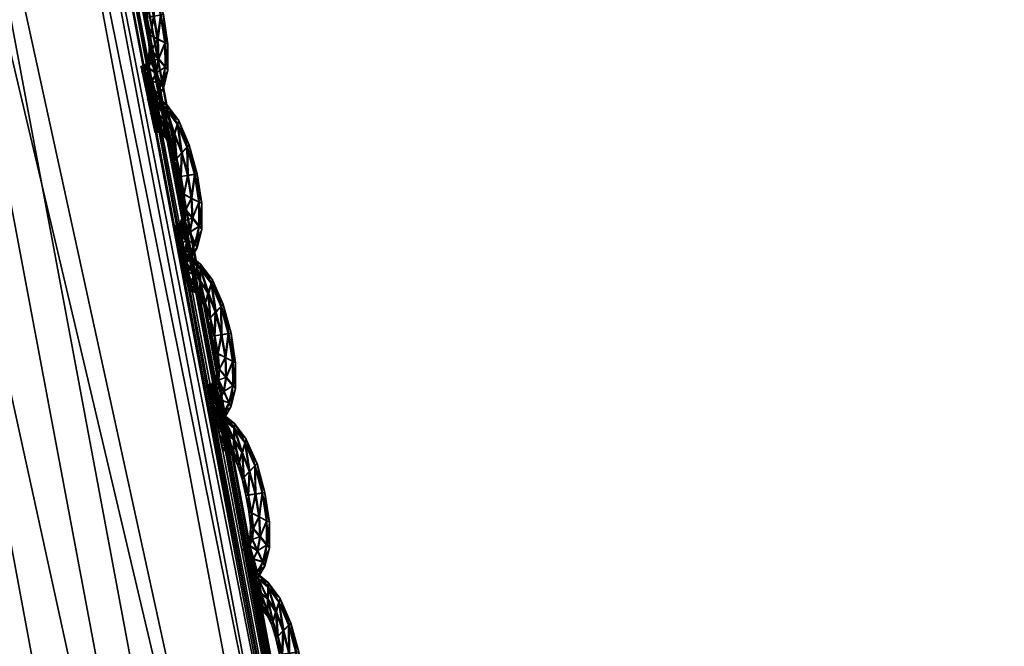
# Model space of a CAD drawing. Extents: x -7.4 to 7.4, y -11.5 to 9.8.
# Tile 395 of 469: x 7.074 to 7.428, y 3.163 to 3.388. Entities that reach past the tile are written whole.
import ezdxf

# ---------------------------------------------------------------- set-up
doc = ezdxf.new("R2010")
doc.units = 0
doc.header["$MEASUREMENT"] = 0
for name, color, linetype in [('A-FURN-3-ST', 150, 'Continuous'), ('A-FURN-3-ST-SEAM', 130, 'Continuous'), ('A-FURN-3-ST-SI', 160, 'Continuous')]:
    doc.layers.add(name, color=color, linetype=linetype)

msp = doc.modelspace()

# ---------------------------------------------------------------- meshes
at = {"layer": 'A-FURN-3-ST'}
mesh = msp.add_polyface(dxfattribs=at)
corners = [(5.54237, 6.88314, 1.00121), (5.99414, 6.19006, 1.00136), (5.78234, 6.18529, 0.61819), (5.34537, 6.87803, 0.61819), (6.39632, 5.42196, 1.00167), (6.17131, 5.41772, 0.61819), (6.74132, 4.55996, 1.00205), (6.50499, 4.5563, 0.61819), (7.02166, 3.58544, 1.00247), (6.77614, 3.58244, 0.61819), (7.22977, 2.47974, 1.00292), (6.97746, 2.47748, 0.61819), (1.9613, 4.55444, 0.55836), (1.95568, 5.41558, 0.55836), (2.64354, 5.41558, 0.55836), (2.68838, 4.55444, 0.55836), (1.94915, 6.18294, 0.55836), (2.59126, 6.18294, 0.55836), (2.53254, 6.87548, 0.55836), (1.98639, 2.47636, 0.55836), (1.96798, 3.58091, 0.55836), (2.72779, 3.58091, 0.55836), (2.77575, 2.47636, 0.55836), (5.63821, 5.41586, 0.56582), (5.28589, 6.18323, 0.56582), (4.78216, 5.41558, 0.55836), (4.50574, 6.18294, 0.55836), (5.94043, 4.55469, 0.56582), (5.01933, 4.55444, 0.55836), (4.89012, 6.87581, 0.56582), (4.19521, 6.87548, 0.55836), (6.18611, 3.58112, 0.56582), (5.21276, 3.58091, 0.55836), (6.36909, 2.47649, 0.56582), (5.36104, 2.47636, 0.55836), (3.92714, 3.58091, 0.55836), (3.81436, 4.55444, 0.55836), (4.02429, 2.47636, 0.55836), (3.67822, 5.41558, 0.55836), (3.5195, 6.18294, 0.55836), (3.34122, 6.87548, 0.55836)]
mesh.append_faces([[corners[k] for k in face] for face in [(0, 1, 2), (2, 3, 0), (1, 4, 5), (5, 2, 1), (4, 6, 7), (7, 5, 4), (6, 8, 9), (9, 7, 6), (8, 10, 11), (11, 9, 8), (2, 5, 23), (23, 24, 2), (24, 23, 25), (25, 26, 24), (23, 27, 28), (28, 25, 23), (5, 7, 27), (27, 23, 5), (29, 24, 26), (26, 30, 29), (3, 2, 24), (24, 29, 3), (7, 9, 31), (31, 27, 7), (27, 31, 32), (32, 28, 27), (31, 33, 34), (34, 32, 31), (9, 11, 33), (33, 31, 9), (28, 32, 35), (35, 36, 28), (32, 34, 37), (37, 35, 32), (26, 25, 38), (38, 39, 26), (25, 28, 36), (36, 38, 25), (30, 26, 39), (39, 40, 30)]])
mesh.append_faces([[corners[k] for k in face] for face in [(12, 13, 14), (14, 15, 12), (13, 16, 17), (17, 14, 13), (18, 17, 16), (19, 20, 21), (21, 22, 19), (20, 12, 15), (15, 21, 20), (21, 15, 36), (22, 21, 35), (14, 17, 39), (15, 14, 38), (17, 18, 40)]], dxfattribs={"vtx0": -1, "vtx1": -1, "vtx2": -1})
mesh.append_faces([[corners[k] for k in face] for face in [(36, 35, 21), (35, 37, 22), (39, 38, 14), (38, 36, 15), (40, 39, 17)]], dxfattribs={"vtx1": -1, "vtx2": -1})
mesh = msp.add_polyface(dxfattribs=at)
corners = [(6.79807, 4.56379, 17.6574), (7.0794, 3.58857, 17.67801), (7.07785, 3.58804, 17.67147), (7.28822, 2.48213, 17.70076), (7.2866, 2.48172, 17.69421), (7.08193, 3.58948, 17.68916), (7.29095, 2.48279, 17.71179), (6.8004, 4.56486, 17.66862), (7.41549, 1.23692, 17.70604), (7.29095, 2.48279, 17.68338), (7.28822, 2.48213, 17.68847), (7.41268, 1.23647, 17.71114), (7.33104, 1.22143, 17.75876), (7.20927, 2.45827, 17.73616), (7.18842, 2.45016, 17.75415), (6.9847, 3.54613, 17.73145), (6.95502, 3.52409, 17.82101), (7.15953, 2.43355, 17.84258), (7.00496, 3.55693, 17.71331), (7.24331, 2.4687, 17.73947), (7.03709, 3.57077, 17.71688), (6.72973, 4.52527, 17.69243), (6.75933, 4.54208, 17.69627), (7.06796, 3.58363, 17.71852), (7.27612, 2.47838, 17.74092), (7.36618, 1.22802, 17.76191), (7.40014, 1.23412, 17.7632), (6.79807, 4.56375, 17.64512), (7.0794, 3.58857, 17.66573), (7.08193, 3.58948, 17.66063), (6.79668, 4.56309, 17.65086), (7.4147, 1.23672, 17.75115), (7.29016, 2.4825, 17.72878), (7.41549, 1.23692, 17.73434), (7.08122, 3.58911, 17.70631), (6.78762, 4.55773, 17.69813), (6.79973, 4.56441, 17.68592), (7.41098, 1.23622, 17.71684), (7.41268, 1.23647, 17.72338), (6.86558, 3.4803, 18.00832), (7.07097, 2.40055, 18.02776)]
mesh.append_faces([[corners[k] for k in face] for face in [(0, 1, 2), (1, 3, 4), (4, 2, 1), (5, 6, 3), (3, 1, 5), (7, 5, 1), (8, 9, 10), (11, 10, 4), (12, 13, 14), (14, 15, 16), (16, 17, 14), (13, 18, 15), (15, 14, 13), (19, 20, 18), (18, 13, 19), (21, 18, 20), (22, 20, 23), (24, 23, 20), (20, 19, 24), (25, 19, 13), (26, 24, 19), (27, 28, 29), (28, 10, 9), (9, 29, 28), (2, 4, 10), (10, 28, 2), (30, 2, 28), (31, 32, 24), (33, 6, 32), (32, 34, 23), (23, 24, 32), (35, 23, 34), (36, 34, 5), (6, 5, 34), (34, 32, 6), (37, 4, 3), (38, 3, 6), (39, 40, 17), (17, 16, 39)]])
at = {"layer": 'A-FURN-3-ST-SEAM'}
mesh = msp.add_polyface(dxfattribs=at)
corners = [(7.11881, 3.40766, 17.67862), (7.12233, 3.3995, 17.67881), (7.12035, 3.3974, 17.68014), (7.12245, 3.38933, 17.68029), (7.12312, 3.40033, 17.67546), (7.1177, 3.40416, 17.67995), (7.12, 3.38891, 17.67904), (7.12499, 3.3897, 17.67904), (7.12601, 3.3899, 17.67569), (7.11932, 3.40898, 17.67524), (7.11493, 3.41297, 17.67843), (7.11845, 3.3953, 17.67889), (7.12119, 3.38249, 17.67915), (7.12379, 3.38108, 17.68045), (7.12518, 3.38978, 17.67231), (7.12253, 3.39958, 17.67208), (7.11477, 3.40857, 17.67984), (7.11663, 3.40066, 17.67877), (7.11913, 3.38879, 17.67565), (7.11782, 3.39456, 17.67554), (7.12653, 3.37972, 17.67923), (7.12764, 3.37927, 17.67588), (7.12672, 3.37981, 17.6725), (7.11901, 3.4077, 17.67189), (7.11505, 3.41462, 17.67501), (7.11157, 3.41574, 17.67832), (7.11636, 3.39938, 17.67546), (7.12027, 3.38302, 17.67577), (7.1217, 3.37693, 17.67923), (7.12411, 3.37396, 17.68056), (7.12407, 3.38117, 17.6712), (7.12273, 3.38937, 17.67105), (7.12059, 3.39748, 17.67086), (7.1122, 3.41091, 17.67972), (7.11473, 3.40424, 17.6787), (7.11477, 3.40259, 17.67535), (7.11865, 3.39538, 17.67215), (7.12019, 3.389, 17.67231), (7.11683, 3.40074, 17.67204), (7.12661, 3.37107, 17.67938), (7.12764, 3.37, 17.67603), (7.1268, 3.37111, 17.67265), (7.12439, 3.37408, 17.67132), (7.11798, 3.4042, 17.67071), (7.11513, 3.41302, 17.6717), (7.11141, 3.41759, 17.67489), (7.10947, 3.41668, 17.67828), (7.11493, 3.40428, 17.67196), (7.12138, 3.38253, 17.67242), (7.12087, 3.37804, 17.67585), (7.12138, 3.37301, 17.67931), (7.12324, 3.36893, 17.68064), (7.1219, 3.37697, 17.6725), (7.1092, 3.41858, 17.67486), (7.11046, 3.41166, 17.67969), (7.11295, 3.40609, 17.67862), (7.11331, 3.40432, 17.67531), (7.11311, 3.40613, 17.67189), (7.11505, 3.40865, 17.67056), (7.12514, 3.36489, 17.67946), (7.12597, 3.36341, 17.67611), (7.12534, 3.36493, 17.67273), (7.12348, 3.36901, 17.6714), (7.12158, 3.37305, 17.67258), (7.11177, 3.41578, 17.67158), (7.10967, 3.41672, 17.67155), (7.10789, 3.41854, 17.67482), (7.1082, 3.41664, 17.67824), (7.11248, 3.41096, 17.67048), (7.12075, 3.37453, 17.67592), (7.12047, 3.3707, 17.67935), (7.12178, 3.36597, 17.68067), (7.1084, 3.41668, 17.67151), (7.10923, 3.41162, 17.67969), (7.11153, 3.40667, 17.67858), (7.112, 3.40482, 17.67527), (7.11173, 3.40671, 17.67185), (7.12316, 3.36123, 17.6795), (7.12376, 3.3595, 17.67615), (7.12336, 3.36131, 17.67276), (7.12206, 3.36605, 17.67143), (7.12067, 3.37074, 17.67261), (7.12008, 3.37252, 17.67592), (7.11074, 3.41174, 17.67044), (7.10951, 3.4117, 17.67041), (7.1194, 3.36971, 17.67935), (7.12043, 3.36469, 17.68067), (7.11034, 3.40663, 17.67858), (7.11082, 3.40473, 17.67527), (7.11054, 3.40667, 17.67185), (7.11909, 3.37161, 17.67592), (7.12158, 3.35975, 17.6795), (7.12209, 3.35789, 17.67619), (7.12178, 3.35978, 17.67276), (7.12071, 3.36481, 17.67143), (7.11956, 3.36975, 17.67261), (7.11794, 3.37132, 17.67592), (7.11826, 3.36943, 17.67935), (7.11929, 3.36436, 17.68067), (7.11845, 3.36947, 17.67261), (7.12039, 3.35937, 17.6795), (7.12087, 3.35752, 17.67619), (7.12059, 3.35941, 17.67276), (7.11956, 3.36448, 17.67143)]
mesh.append_faces([[corners[k] for k in face] for face in [(2, 1, 0), (1, 2, 3), (0, 1, 4), (0, 5, 2), (6, 3, 2), (3, 7, 1), (8, 4, 1), (4, 9, 0), (5, 0, 10), (11, 2, 5), (3, 6, 12), (2, 11, 6), (7, 3, 13), (1, 7, 8), (4, 8, 14), (9, 4, 15), (10, 0, 9), (10, 16, 5), (5, 17, 11), (12, 6, 18), (12, 13, 3), (6, 11, 19), (13, 20, 7), (21, 8, 7), (22, 14, 8), (14, 15, 4), (15, 23, 9), (9, 24, 10), (16, 10, 25), (17, 5, 16), (11, 17, 26), (19, 18, 6), (18, 27, 12), (13, 12, 28), (26, 19, 11), (20, 13, 29), (7, 20, 21), (8, 21, 22), (14, 22, 30), (15, 14, 31), (23, 15, 32), (24, 9, 23), (25, 10, 24), (25, 33, 16), (16, 34, 17), (35, 26, 17), (18, 19, 36), (27, 18, 37), (28, 12, 27), (28, 29, 13), (19, 26, 38), (29, 39, 20), (40, 21, 20), (41, 22, 21), (42, 30, 22), (30, 31, 14), (31, 32, 15), (32, 43, 23), (23, 44, 24), (24, 45, 25), (33, 25, 46), (34, 16, 33), (17, 34, 35), (26, 35, 47), (38, 36, 19), (36, 37, 18), (37, 48, 27), (27, 49, 28), (29, 28, 50), (47, 38, 26), (39, 29, 51), (20, 39, 40), (21, 40, 41), (22, 41, 42), (30, 42, 52), (31, 30, 48), (32, 31, 37), (43, 32, 36), (44, 23, 43), (45, 24, 44), (25, 45, 53), (53, 46, 25), (46, 54, 33), (33, 55, 34), (56, 35, 34), (57, 47, 35), (36, 38, 43), (37, 36, 32), (48, 37, 31), (49, 27, 48), (50, 28, 49), (50, 51, 29), (38, 47, 58), (51, 59, 39), (60, 40, 39), (61, 41, 40), (62, 42, 41), (63, 52, 42), (52, 48, 30), (43, 58, 44), (44, 64, 45), (65, 53, 45), (46, 53, 66), (54, 46, 67), (55, 33, 54), (34, 55, 56), (35, 56, 57), (47, 57, 68), (58, 43, 38), (48, 52, 49), (49, 69, 50), (51, 50, 70), (68, 58, 47), (59, 51, 71), (39, 59, 60), (40, 60, 61), (41, 61, 62), (42, 62, 63), (52, 63, 69), (64, 44, 58), (45, 64, 65), (53, 65, 72), (72, 66, 53), (66, 67, 46), (67, 73, 54), (54, 74, 55), (56, 55, 74), (57, 56, 75), (68, 57, 76), (69, 49, 52), (70, 50, 69), (70, 71, 51), (58, 68, 64), (71, 77, 59), (78, 60, 59), (79, 61, 60), (80, 62, 61), (81, 63, 62), (82, 69, 63), (83, 65, 64), (84, 72, 65), (74, 54, 73), (74, 75, 56), (75, 76, 57), (76, 83, 68), (69, 82, 70), (71, 70, 85), (64, 68, 83), (77, 71, 86), (59, 77, 78), (60, 78, 79), (61, 79, 80), (62, 80, 81), (63, 81, 82), (65, 83, 84), (73, 87, 74), (75, 74, 87), (76, 75, 88), (83, 76, 89), (70, 82, 90), (90, 85, 70), (85, 86, 71), (86, 91, 77), (78, 77, 91), (79, 78, 92), (80, 79, 93), (81, 80, 94), (82, 81, 95), (89, 84, 83), (87, 88, 75), (88, 89, 76), (95, 90, 82), (85, 90, 96), (86, 85, 97), (91, 86, 98), (91, 92, 78), (92, 93, 79), (93, 94, 80), (94, 95, 81), (90, 95, 99), (99, 96, 90), (96, 97, 85), (97, 98, 86), (98, 100, 91), (92, 91, 100), (93, 92, 101), (94, 93, 102), (95, 94, 103), (103, 99, 95), (100, 101, 92), (101, 102, 93), (102, 103, 94)]])
mesh = msp.add_polyface(dxfattribs=at)
corners = [(7.13096, 3.35055, 17.6798), (7.13444, 3.3424, 17.68003), (7.13247, 3.3403, 17.68132), (7.1346, 3.33222, 17.68147), (7.13527, 3.34322, 17.67664), (7.12985, 3.34705, 17.68113), (7.13211, 3.33185, 17.68022), (7.13713, 3.33259, 17.68022), (7.13816, 3.3328, 17.67687), (7.13147, 3.35187, 17.67642), (7.12704, 3.35587, 17.67961), (7.13056, 3.33824, 17.68007), (7.13329, 3.32538, 17.68033), (7.13594, 3.32398, 17.68163), (7.13733, 3.33267, 17.67349), (7.13464, 3.34248, 17.6733), (7.12692, 3.3515, 17.68102), (7.12878, 3.34359, 17.67995), (7.13128, 3.33173, 17.67683), (7.12993, 3.33745, 17.67672), (7.13868, 3.32262, 17.68041), (7.13978, 3.32213, 17.67706), (7.13887, 3.3227, 17.67368), (7.13116, 3.3506, 17.67307), (7.1272, 3.35756, 17.67622), (7.12368, 3.35867, 17.6795), (7.12846, 3.34232, 17.67664), (7.13239, 3.32592, 17.67695), (7.13385, 3.31982, 17.68041), (7.13626, 3.31689, 17.68174), (7.13622, 3.32406, 17.67238), (7.13484, 3.3323, 17.67223), (7.13274, 3.34038, 17.67204), (7.12435, 3.35385, 17.6809), (7.12684, 3.34714, 17.67988), (7.12692, 3.34553, 17.67657), (7.13076, 3.33828, 17.67333), (7.13231, 3.33189, 17.67349), (7.12898, 3.34363, 17.67322), (7.13876, 3.31397, 17.68056), (7.13974, 3.3129, 17.67721), (7.13895, 3.31401, 17.67383), (7.13654, 3.31698, 17.6725), (7.13009, 3.34714, 17.67189), (7.12724, 3.35591, 17.67288), (7.12352, 3.36053, 17.67607), (7.12162, 3.35962, 17.67946), (7.12704, 3.34718, 17.67314), (7.13349, 3.32546, 17.6736), (7.13302, 3.32097, 17.67702), (7.13349, 3.31591, 17.68048), (7.13535, 3.31187, 17.68182), (7.13404, 3.3199, 17.67368), (7.1213, 3.36152, 17.67603), (7.12257, 3.35459, 17.68087), (7.12507, 3.34903, 17.6798), (7.12542, 3.34726, 17.67649), (7.12526, 3.34907, 17.67307), (7.1272, 3.35159, 17.67174), (7.13729, 3.30779, 17.68064), (7.13808, 3.30631, 17.67729), (7.13749, 3.30787, 17.67391), (7.13563, 3.31195, 17.67258), (7.13369, 3.31599, 17.67375), (7.12387, 3.35871, 17.67276), (7.12182, 3.35966, 17.67273), (7.12004, 3.36152, 17.676), (7.12032, 3.35958, 17.67942), (7.12463, 3.35389, 17.67166), (7.1329, 3.31747, 17.6771), (7.13258, 3.31364, 17.68052), (7.13388, 3.3089, 17.68185), (7.12051, 3.35962, 17.67269), (7.12134, 3.35455, 17.68087), (7.12364, 3.34961, 17.67976), (7.12411, 3.3478, 17.67645), (7.12384, 3.34969, 17.67303), (7.13527, 3.30416, 17.68067), (7.13586, 3.30243, 17.67737), (7.13547, 3.30425, 17.67394), (7.13417, 3.30899, 17.67261), (7.13278, 3.31368, 17.67379), (7.13218, 3.31545, 17.6771), (7.12285, 3.35468, 17.67162), (7.12162, 3.35463, 17.67162), (7.13151, 3.31265, 17.68052), (7.13258, 3.30762, 17.68185), (7.12245, 3.34957, 17.67976), (7.12297, 3.34771, 17.67645), (7.12265, 3.34961, 17.67303), (7.1312, 3.31455, 17.6771), (7.13373, 3.30268, 17.68071), (7.13424, 3.30083, 17.67737), (7.13393, 3.30272, 17.67394), (7.13286, 3.30775, 17.67261), (7.13171, 3.31269, 17.67379), (7.13009, 3.31426, 17.6771), (7.13037, 3.31236, 17.68052), (7.13139, 3.30734, 17.68185), (7.13056, 3.31241, 17.67379), (7.1325, 3.30231, 17.68067), (7.13302, 3.30046, 17.67737), (7.1327, 3.30239, 17.67394), (7.13167, 3.30742, 17.67261)]
mesh.append_faces([[corners[k] for k in face] for face in [(2, 1, 0), (1, 2, 3), (0, 1, 4), (0, 5, 2), (6, 3, 2), (3, 7, 1), (8, 4, 1), (4, 9, 0), (5, 0, 10), (11, 2, 5), (3, 6, 12), (2, 11, 6), (7, 3, 13), (1, 7, 8), (4, 8, 14), (9, 4, 15), (10, 0, 9), (10, 16, 5), (5, 17, 11), (12, 6, 18), (12, 13, 3), (6, 11, 19), (13, 20, 7), (21, 8, 7), (22, 14, 8), (14, 15, 4), (15, 23, 9), (9, 24, 10), (16, 10, 25), (17, 5, 16), (11, 17, 26), (19, 18, 6), (18, 27, 12), (13, 12, 28), (26, 19, 11), (20, 13, 29), (7, 20, 21), (8, 21, 22), (14, 22, 30), (15, 14, 31), (23, 15, 32), (24, 9, 23), (25, 10, 24), (25, 33, 16), (16, 34, 17), (35, 26, 17), (18, 19, 36), (27, 18, 37), (28, 12, 27), (28, 29, 13), (19, 26, 38), (29, 39, 20), (40, 21, 20), (41, 22, 21), (42, 30, 22), (30, 31, 14), (31, 32, 15), (32, 43, 23), (23, 44, 24), (24, 45, 25), (33, 25, 46), (34, 16, 33), (17, 34, 35), (26, 35, 47), (38, 36, 19), (36, 37, 18), (37, 48, 27), (27, 49, 28), (29, 28, 50), (47, 38, 26), (39, 29, 51), (20, 39, 40), (21, 40, 41), (22, 41, 42), (30, 42, 52), (31, 30, 48), (32, 31, 37), (43, 32, 36), (44, 23, 43), (45, 24, 44), (25, 45, 53), (53, 46, 25), (46, 54, 33), (33, 55, 34), (56, 35, 34), (57, 47, 35), (36, 38, 43), (37, 36, 32), (48, 37, 31), (49, 27, 48), (50, 28, 49), (50, 51, 29), (38, 47, 58), (51, 59, 39), (60, 40, 39), (61, 41, 40), (62, 42, 41), (63, 52, 42), (52, 48, 30), (43, 58, 44), (44, 64, 45), (65, 53, 45), (46, 53, 66), (54, 46, 67), (55, 33, 54), (34, 55, 56), (35, 56, 57), (47, 57, 68), (58, 43, 38), (48, 52, 49), (49, 69, 50), (51, 50, 70), (68, 58, 47), (59, 51, 71), (39, 59, 60), (40, 60, 61), (41, 61, 62), (42, 62, 63), (52, 63, 69), (64, 44, 58), (45, 64, 65), (53, 65, 72), (72, 66, 53), (66, 67, 46), (67, 73, 54), (54, 74, 55), (56, 55, 74), (57, 56, 75), (68, 57, 76), (69, 49, 52), (70, 50, 69), (70, 71, 51), (58, 68, 64), (71, 77, 59), (78, 60, 59), (79, 61, 60), (80, 62, 61), (81, 63, 62), (82, 69, 63), (83, 65, 64), (84, 72, 65), (74, 54, 73), (74, 75, 56), (75, 76, 57), (76, 83, 68), (69, 82, 70), (71, 70, 85), (64, 68, 83), (77, 71, 86), (59, 77, 78), (60, 78, 79), (61, 79, 80), (62, 80, 81), (63, 81, 82), (65, 83, 84), (73, 87, 74), (75, 74, 87), (76, 75, 88), (83, 76, 89), (70, 82, 90), (90, 85, 70), (85, 86, 71), (86, 91, 77), (78, 77, 91), (79, 78, 92), (80, 79, 93), (81, 80, 94), (82, 81, 95), (89, 84, 83), (87, 88, 75), (88, 89, 76), (95, 90, 82), (85, 90, 96), (86, 85, 97), (91, 86, 98), (91, 92, 78), (92, 93, 79), (93, 94, 80), (94, 95, 81), (90, 95, 99), (99, 96, 90), (96, 97, 85), (97, 98, 86), (98, 100, 91), (92, 91, 100), (93, 92, 101), (94, 93, 102), (95, 94, 103), (103, 99, 95), (100, 101, 92), (101, 102, 93), (102, 103, 94)]])
mesh = msp.add_polyface(dxfattribs=at)
corners = [(7.14311, 3.29345, 17.68098), (7.14659, 3.28529, 17.68121), (7.14461, 3.28323, 17.6825), (7.14671, 3.27512, 17.68265), (7.14742, 3.28612, 17.67782), (7.14196, 3.28999, 17.68231), (7.14425, 3.27475, 17.6814), (7.14924, 3.27549, 17.6814), (7.15031, 3.27565, 17.67805), (7.14359, 3.29477, 17.67759), (7.13919, 3.29881, 17.68079), (7.14271, 3.28113, 17.68128), (7.14544, 3.26832, 17.68151), (7.14809, 3.26692, 17.68281), (7.14944, 3.27557, 17.67467), (7.14679, 3.28533, 17.67448), (7.13903, 3.29444, 17.6822), (7.14093, 3.28649, 17.68113), (7.14338, 3.27462, 17.67801), (7.14208, 3.28039, 17.6779), (7.15078, 3.26552, 17.68159), (7.15189, 3.26502, 17.67824), (7.15098, 3.2656, 17.67486), (7.14331, 3.29349, 17.67425), (7.13931, 3.30046, 17.6774), (7.13583, 3.30161, 17.68067), (7.14061, 3.28521, 17.67782), (7.14453, 3.26886, 17.67813), (7.14595, 3.26276, 17.68159), (7.14837, 3.25979, 17.68292), (7.14833, 3.267, 17.67356), (7.14698, 3.2752, 17.67341), (7.14489, 3.28328, 17.67322), (7.13646, 3.29679, 17.68208), (7.13899, 3.29007, 17.68105), (7.13903, 3.28847, 17.67775), (7.14291, 3.28121, 17.67455), (7.14445, 3.27479, 17.67467), (7.14113, 3.28657, 17.6744), (7.15086, 3.25687, 17.68174), (7.15189, 3.25579, 17.67839), (7.15106, 3.25691, 17.67501), (7.14865, 3.25987, 17.67368), (7.14224, 3.29003, 17.67307), (7.13939, 3.29885, 17.67406), (7.13567, 3.30342, 17.67725), (7.13373, 3.30256, 17.68064), (7.13919, 3.29011, 17.67432), (7.14564, 3.26836, 17.67478), (7.14513, 3.26387, 17.6782), (7.14564, 3.25884, 17.68166), (7.1475, 3.25476, 17.68299), (7.14616, 3.2628, 17.67486), (7.13345, 3.30445, 17.67721), (7.13472, 3.29757, 17.68205), (7.13717, 3.29197, 17.68098), (7.13757, 3.29015, 17.67767), (7.13737, 3.29201, 17.67425), (7.13931, 3.29448, 17.67292), (7.14944, 3.25073, 17.68182), (7.15023, 3.2492, 17.67847), (7.1496, 3.25077, 17.67508), (7.14774, 3.25485, 17.67375), (7.14584, 3.25892, 17.67493), (7.13602, 3.30165, 17.67394), (7.13393, 3.3026, 17.67391), (7.13215, 3.30445, 17.67718), (7.13247, 3.30256, 17.68064), (7.13674, 3.29683, 17.67284), (7.14501, 3.26041, 17.67828), (7.14473, 3.25658, 17.6817), (7.14603, 3.25184, 17.68303), (7.13266, 3.30256, 17.67391), (7.13349, 3.29753, 17.68205), (7.13579, 3.29255, 17.68094), (7.13626, 3.29073, 17.67767), (7.13598, 3.29263, 17.67421), (7.14742, 3.2471, 17.68185), (7.14801, 3.24537, 17.67854), (7.14762, 3.24718, 17.67512), (7.14631, 3.25192, 17.67379), (7.14493, 3.25662, 17.67497), (7.14433, 3.25835, 17.67828), (7.13499, 3.29761, 17.6728), (7.13377, 3.29757, 17.6728), (7.14362, 3.25559, 17.6817), (7.14469, 3.2506, 17.68303), (7.1346, 3.2925, 17.68094), (7.13507, 3.29065, 17.67763), (7.1348, 3.29255, 17.67421), (7.14331, 3.25748, 17.67832), (7.14584, 3.24562, 17.68189), (7.14635, 3.24376, 17.67854), (7.14603, 3.24566, 17.67516), (7.14497, 3.25069, 17.67379), (7.14382, 3.25563, 17.67497), (7.1422, 3.2572, 17.67832), (7.14251, 3.2553, 17.6817), (7.14354, 3.25027, 17.68303), (7.14271, 3.25538, 17.67497), (7.14465, 3.24525, 17.68185), (7.14513, 3.24339, 17.67854), (7.14485, 3.24533, 17.67512), (7.14378, 3.25036, 17.67379)]
mesh.append_faces([[corners[k] for k in face] for face in [(2, 1, 0), (1, 2, 3), (0, 1, 4), (0, 5, 2), (6, 3, 2), (3, 7, 1), (8, 4, 1), (4, 9, 0), (5, 0, 10), (11, 2, 5), (3, 6, 12), (2, 11, 6), (7, 3, 13), (1, 7, 8), (4, 8, 14), (9, 4, 15), (10, 0, 9), (10, 16, 5), (5, 17, 11), (12, 6, 18), (12, 13, 3), (6, 11, 19), (13, 20, 7), (21, 8, 7), (22, 14, 8), (14, 15, 4), (15, 23, 9), (9, 24, 10), (16, 10, 25), (17, 5, 16), (11, 17, 26), (19, 18, 6), (18, 27, 12), (13, 12, 28), (26, 19, 11), (20, 13, 29), (7, 20, 21), (8, 21, 22), (14, 22, 30), (15, 14, 31), (23, 15, 32), (24, 9, 23), (25, 10, 24), (25, 33, 16), (16, 34, 17), (35, 26, 17), (18, 19, 36), (27, 18, 37), (28, 12, 27), (28, 29, 13), (19, 26, 38), (29, 39, 20), (40, 21, 20), (41, 22, 21), (42, 30, 22), (30, 31, 14), (31, 32, 15), (32, 43, 23), (23, 44, 24), (24, 45, 25), (33, 25, 46), (34, 16, 33), (17, 34, 35), (26, 35, 47), (38, 36, 19), (36, 37, 18), (37, 48, 27), (27, 49, 28), (29, 28, 50), (47, 38, 26), (39, 29, 51), (20, 39, 40), (21, 40, 41), (22, 41, 42), (30, 42, 52), (31, 30, 48), (32, 31, 37), (43, 32, 36), (44, 23, 43), (45, 24, 44), (25, 45, 53), (53, 46, 25), (46, 54, 33), (33, 55, 34), (56, 35, 34), (57, 47, 35), (36, 38, 43), (37, 36, 32), (48, 37, 31), (49, 27, 48), (50, 28, 49), (50, 51, 29), (38, 47, 58), (51, 59, 39), (60, 40, 39), (61, 41, 40), (62, 42, 41), (63, 52, 42), (52, 48, 30), (43, 58, 44), (44, 64, 45), (65, 53, 45), (46, 53, 66), (54, 46, 67), (55, 33, 54), (34, 55, 56), (35, 56, 57), (47, 57, 68), (58, 43, 38), (48, 52, 49), (49, 69, 50), (51, 50, 70), (68, 58, 47), (59, 51, 71), (39, 59, 60), (40, 60, 61), (41, 61, 62), (42, 62, 63), (52, 63, 69), (64, 44, 58), (45, 64, 65), (53, 65, 72), (72, 66, 53), (66, 67, 46), (67, 73, 54), (54, 74, 55), (56, 55, 74), (57, 56, 75), (68, 57, 76), (69, 49, 52), (70, 50, 69), (70, 71, 51), (58, 68, 64), (71, 77, 59), (78, 60, 59), (79, 61, 60), (80, 62, 61), (81, 63, 62), (82, 69, 63), (83, 65, 64), (84, 72, 65), (74, 54, 73), (74, 75, 56), (75, 76, 57), (76, 83, 68), (69, 82, 70), (71, 70, 85), (64, 68, 83), (77, 71, 86), (59, 77, 78), (60, 78, 79), (61, 79, 80), (62, 80, 81), (63, 81, 82), (65, 83, 84), (73, 87, 74), (75, 74, 87), (76, 75, 88), (83, 76, 89), (70, 82, 90), (90, 85, 70), (85, 86, 71), (86, 91, 77), (78, 77, 91), (79, 78, 92), (80, 79, 93), (81, 80, 94), (82, 81, 95), (89, 84, 83), (87, 88, 75), (88, 89, 76), (95, 90, 82), (85, 90, 96), (86, 85, 97), (91, 86, 98), (91, 92, 78), (92, 93, 79), (93, 94, 80), (94, 95, 81), (90, 95, 99), (99, 96, 90), (96, 97, 85), (97, 98, 86), (98, 100, 91), (92, 91, 100), (93, 92, 101), (94, 93, 102), (95, 94, 103), (103, 99, 95), (100, 101, 92), (101, 102, 93), (102, 103, 94)]])
mesh = msp.add_polyface(dxfattribs=at)
corners = [(7.15522, 3.23635, 17.68216), (7.15874, 3.22819, 17.68239), (7.15676, 3.22613, 17.68368), (7.15886, 3.21801, 17.68387), (7.15957, 3.22901, 17.679), (7.15411, 3.23289, 17.68353), (7.15636, 3.21768, 17.68258), (7.16139, 3.21838, 17.68258), (7.16242, 3.21855, 17.67923), (7.15573, 3.23767, 17.67877), (7.1513, 3.2417, 17.68201), (7.15482, 3.22407, 17.68246), (7.15755, 3.21121, 17.68269), (7.1602, 3.20981, 17.68398), (7.16159, 3.21843, 17.67588), (7.15894, 3.22823, 17.67565), (7.15118, 3.23734, 17.68338), (7.15304, 3.22943, 17.68235), (7.15553, 3.21756, 17.67919), (7.15419, 3.22333, 17.67911), (7.16293, 3.20841, 17.68277), (7.16404, 3.20792, 17.67942), (7.16313, 3.20845, 17.67603), (7.15541, 3.23639, 17.67543), (7.15146, 3.24335, 17.67858), (7.14794, 3.24455, 17.68185), (7.15272, 3.22815, 17.679), (7.15664, 3.21179, 17.67931), (7.15811, 3.2057, 17.68281), (7.16052, 3.20273, 17.68414), (7.16048, 3.2099, 17.67474), (7.15913, 3.2181, 17.67459), (7.157, 3.22617, 17.67444), (7.14861, 3.23973, 17.6833), (7.1511, 3.23301, 17.68223), (7.15118, 3.2314, 17.67893), (7.15502, 3.22411, 17.67573), (7.15656, 3.21773, 17.67585), (7.15324, 3.22947, 17.67562), (7.16301, 3.19976, 17.68292), (7.16404, 3.19869, 17.67957), (7.16321, 3.19984, 17.67619), (7.1608, 3.20281, 17.67486), (7.15438, 3.23293, 17.67425), (7.15154, 3.24174, 17.67527), (7.14778, 3.24636, 17.67843), (7.14584, 3.24549, 17.68182), (7.1513, 3.23305, 17.6755), (7.15775, 3.2113, 17.67596), (7.15728, 3.20681, 17.67938), (7.15775, 3.20178, 17.68284), (7.15961, 3.1977, 17.68417), (7.15831, 3.20573, 17.67607), (7.14556, 3.24739, 17.67839), (7.14683, 3.24051, 17.68322), (7.14932, 3.23491, 17.68216), (7.14968, 3.23309, 17.67885), (7.14952, 3.23495, 17.67543), (7.15146, 3.23742, 17.67413), (7.16155, 3.19362, 17.68299), (7.16238, 3.19214, 17.67969), (7.16175, 3.1937, 17.67626), (7.15989, 3.19778, 17.67493), (7.15795, 3.20182, 17.67611), (7.14813, 3.24459, 17.67512), (7.14603, 3.24554, 17.67508), (7.14425, 3.24739, 17.67839), (7.14457, 3.24549, 17.68182), (7.14888, 3.23977, 17.67402), (7.15715, 3.20335, 17.67946), (7.15684, 3.19951, 17.68288), (7.15815, 3.19473, 17.68421), (7.14477, 3.24554, 17.67508), (7.1456, 3.24047, 17.68322), (7.1479, 3.23552, 17.68216), (7.14837, 3.23367, 17.67885), (7.14809, 3.23556, 17.67543), (7.15953, 3.19004, 17.68303), (7.16012, 3.18831, 17.67972), (7.15973, 3.19008, 17.6763), (7.15842, 3.19486, 17.67497), (7.15704, 3.19955, 17.67615), (7.15644, 3.20128, 17.6795), (7.14711, 3.24055, 17.67398), (7.14588, 3.24051, 17.67398), (7.15577, 3.19853, 17.68288), (7.15684, 3.19354, 17.68425), (7.14671, 3.23544, 17.68212), (7.14722, 3.23359, 17.67881), (7.14691, 3.23548, 17.67539), (7.15545, 3.20042, 17.6795), (7.15799, 3.18855, 17.68307), (7.1585, 3.1867, 17.67972), (7.15818, 3.18864, 17.67634), (7.15712, 3.19362, 17.67497), (7.15597, 3.19857, 17.67615), (7.15431, 3.20017, 17.6795), (7.15463, 3.19824, 17.68288), (7.15565, 3.19321, 17.68421), (7.15482, 3.19832, 17.67615), (7.15676, 3.18818, 17.68307), (7.15728, 3.18637, 17.67972), (7.15696, 3.18827, 17.67634), (7.15593, 3.19329, 17.67497)]
mesh.append_faces([[corners[k] for k in face] for face in [(2, 1, 0), (1, 2, 3), (0, 1, 4), (0, 5, 2), (6, 3, 2), (3, 7, 1), (8, 4, 1), (4, 9, 0), (5, 0, 10), (11, 2, 5), (3, 6, 12), (2, 11, 6), (7, 3, 13), (1, 7, 8), (4, 8, 14), (9, 4, 15), (10, 0, 9), (10, 16, 5), (5, 17, 11), (12, 6, 18), (12, 13, 3), (6, 11, 19), (13, 20, 7), (21, 8, 7), (22, 14, 8), (14, 15, 4), (15, 23, 9), (9, 24, 10), (16, 10, 25), (17, 5, 16), (11, 17, 26), (19, 18, 6), (18, 27, 12), (13, 12, 28), (26, 19, 11), (20, 13, 29), (7, 20, 21), (8, 21, 22), (14, 22, 30), (15, 14, 31), (23, 15, 32), (24, 9, 23), (25, 10, 24), (25, 33, 16), (16, 34, 17), (35, 26, 17), (18, 19, 36), (27, 18, 37), (28, 12, 27), (28, 29, 13), (19, 26, 38), (29, 39, 20), (40, 21, 20), (41, 22, 21), (42, 30, 22), (30, 31, 14), (31, 32, 15), (32, 43, 23), (23, 44, 24), (24, 45, 25), (33, 25, 46), (34, 16, 33), (17, 34, 35), (26, 35, 47), (38, 36, 19), (36, 37, 18), (37, 48, 27), (27, 49, 28), (29, 28, 50), (47, 38, 26), (39, 29, 51), (20, 39, 40), (21, 40, 41), (22, 41, 42), (30, 42, 52), (31, 30, 48), (32, 31, 37), (43, 32, 36), (44, 23, 43), (45, 24, 44), (25, 45, 53), (53, 46, 25), (46, 54, 33), (33, 55, 34), (56, 35, 34), (57, 47, 35), (36, 38, 43), (37, 36, 32), (48, 37, 31), (49, 27, 48), (50, 28, 49), (50, 51, 29), (38, 47, 58), (51, 59, 39), (60, 40, 39), (61, 41, 40), (62, 42, 41), (63, 52, 42), (52, 48, 30), (43, 58, 44), (44, 64, 45), (65, 53, 45), (46, 53, 66), (54, 46, 67), (55, 33, 54), (34, 55, 56), (35, 56, 57), (47, 57, 68), (58, 43, 38), (48, 52, 49), (49, 69, 50), (51, 50, 70), (68, 58, 47), (59, 51, 71), (39, 59, 60), (40, 60, 61), (41, 61, 62), (42, 62, 63), (52, 63, 69), (64, 44, 58), (45, 64, 65), (53, 65, 72), (72, 66, 53), (66, 67, 46), (67, 73, 54), (54, 74, 55), (56, 55, 74), (57, 56, 75), (68, 57, 76), (69, 49, 52), (70, 50, 69), (70, 71, 51), (58, 68, 64), (71, 77, 59), (78, 60, 59), (79, 61, 60), (80, 62, 61), (81, 63, 62), (82, 69, 63), (83, 65, 64), (84, 72, 65), (74, 54, 73), (74, 75, 56), (75, 76, 57), (76, 83, 68), (69, 82, 70), (71, 70, 85), (64, 68, 83), (77, 71, 86), (59, 77, 78), (60, 78, 79), (61, 79, 80), (62, 80, 81), (63, 81, 82), (65, 83, 84), (73, 87, 74), (75, 74, 87), (76, 75, 88), (83, 76, 89), (70, 82, 90), (90, 85, 70), (85, 86, 71), (86, 91, 77), (78, 77, 91), (79, 78, 92), (80, 79, 93), (81, 80, 94), (82, 81, 95), (89, 84, 83), (87, 88, 75), (88, 89, 76), (95, 90, 82), (85, 90, 96), (86, 85, 97), (91, 86, 98), (91, 92, 78), (92, 93, 79), (93, 94, 80), (94, 95, 81), (90, 95, 99), (99, 96, 90), (96, 97, 85), (97, 98, 86), (98, 100, 91), (92, 91, 100), (93, 92, 101), (94, 93, 102), (95, 94, 103), (103, 99, 95), (100, 101, 92), (101, 102, 93), (102, 103, 94)]])
mesh = msp.add_polyface(dxfattribs=at)
corners = [(7.16737, 3.17924, 17.68334), (7.17085, 3.17109, 17.68357), (7.16887, 3.16902, 17.68486), (7.17097, 3.16091, 17.68505), (7.17168, 3.17187, 17.68018), (7.16622, 3.17578, 17.6847), (7.16851, 3.16058, 17.68375), (7.17354, 3.16128, 17.68379), (7.17457, 3.16144, 17.68041), (7.16788, 3.18056, 17.67995), (7.16345, 3.18464, 17.68318), (7.16697, 3.16697, 17.68364), (7.1697, 3.15415, 17.68387), (7.17235, 3.15271, 17.6852), (7.17374, 3.16132, 17.67706), (7.17105, 3.17113, 17.67683), (7.16333, 3.18027, 17.68455), (7.16519, 3.17236, 17.68353), (7.16768, 3.1605, 17.68041), (7.16634, 3.16622, 17.68029), (7.17508, 3.15131, 17.68398), (7.17619, 3.15082, 17.6806), (7.17528, 3.15135, 17.67721), (7.16756, 3.17928, 17.6766), (7.16361, 3.18629, 17.67976), (7.16008, 3.18748, 17.68303), (7.16487, 3.17109, 17.68018), (7.16879, 3.15469, 17.68048), (7.17022, 3.14859, 17.68398), (7.17267, 3.14562, 17.68532), (7.17263, 3.15279, 17.67592), (7.17125, 3.16099, 17.67577), (7.16915, 3.16911, 17.67562), (7.16072, 3.18262, 17.68448), (7.16325, 3.17591, 17.68341), (7.16329, 3.1743, 17.6801), (7.16717, 3.16705, 17.67691), (7.16871, 3.16062, 17.67702), (7.16539, 3.1724, 17.6768), (7.17516, 3.14266, 17.6841), (7.17615, 3.14159, 17.68075), (7.17536, 3.14274, 17.67737), (7.17291, 3.14571, 17.67603), (7.1665, 3.17587, 17.67543), (7.16365, 3.18468, 17.67645), (7.15993, 3.1893, 17.67961), (7.15799, 3.18843, 17.68299), (7.16345, 3.17599, 17.67668), (7.1699, 3.15419, 17.67714), (7.16943, 3.14974, 17.6806), (7.1699, 3.14472, 17.68402), (7.17176, 3.1406, 17.68539), (7.17041, 3.14867, 17.67725), (7.15771, 3.19033, 17.67957), (7.15898, 3.18344, 17.68444), (7.16143, 3.17784, 17.68334), (7.16182, 3.17603, 17.68003), (7.16167, 3.17789, 17.6766), (7.16357, 3.18032, 17.67531), (7.1737, 3.13656, 17.68417), (7.17449, 3.13503, 17.68087), (7.1739, 3.1366, 17.67744), (7.17204, 3.14072, 17.67611), (7.1701, 3.14476, 17.67729), (7.16028, 3.18752, 17.6763), (7.15818, 3.18847, 17.67626), (7.1564, 3.19033, 17.67957), (7.15668, 3.18843, 17.68299), (7.161, 3.1827, 17.6752), (7.16927, 3.14628, 17.68064), (7.16899, 3.14241, 17.68406), (7.1703, 3.13767, 17.68539), (7.15688, 3.18847, 17.67626), (7.15771, 3.1834, 17.6844), (7.16001, 3.17846, 17.68334), (7.16052, 3.17661, 17.68003), (7.16024, 3.1785, 17.6766), (7.17168, 3.13297, 17.68425), (7.17227, 3.1312, 17.6809), (7.17188, 3.13302, 17.67748), (7.17057, 3.13776, 17.67615), (7.16919, 3.14249, 17.67733), (7.16859, 3.14422, 17.68067), (7.15925, 3.18349, 17.67516), (7.15799, 3.18344, 17.67516), (7.16788, 3.14146, 17.68406), (7.16895, 3.13648, 17.68543), (7.15882, 3.17838, 17.6833), (7.15933, 3.17653, 17.68003), (7.15902, 3.17842, 17.67657), (7.16756, 3.14336, 17.68067), (7.1701, 3.13149, 17.68425), (7.17061, 3.12964, 17.6809), (7.1703, 3.13157, 17.67752), (7.16922, 3.13656, 17.67615), (7.16808, 3.14155, 17.67733), (7.16646, 3.14311, 17.68067), (7.16678, 3.14118, 17.68406), (7.1678, 3.13615, 17.68543), (7.16693, 3.14126, 17.67733), (7.16891, 3.13116, 17.68425), (7.16938, 3.12931, 17.6809), (7.16907, 3.1312, 17.67752), (7.16804, 3.13623, 17.67615)]
mesh.append_faces([[corners[k] for k in face] for face in [(2, 1, 0), (1, 2, 3), (0, 1, 4), (0, 5, 2), (6, 3, 2), (3, 7, 1), (8, 4, 1), (4, 9, 0), (5, 0, 10), (11, 2, 5), (3, 6, 12), (2, 11, 6), (7, 3, 13), (1, 7, 8), (4, 8, 14), (9, 4, 15), (10, 0, 9), (10, 16, 5), (5, 17, 11), (12, 6, 18), (12, 13, 3), (6, 11, 19), (13, 20, 7), (21, 8, 7), (22, 14, 8), (14, 15, 4), (15, 23, 9), (9, 24, 10), (16, 10, 25), (17, 5, 16), (11, 17, 26), (19, 18, 6), (18, 27, 12), (13, 12, 28), (26, 19, 11), (20, 13, 29), (7, 20, 21), (8, 21, 22), (14, 22, 30), (15, 14, 31), (23, 15, 32), (24, 9, 23), (25, 10, 24), (25, 33, 16), (16, 34, 17), (35, 26, 17), (18, 19, 36), (27, 18, 37), (28, 12, 27), (28, 29, 13), (19, 26, 38), (29, 39, 20), (40, 21, 20), (41, 22, 21), (42, 30, 22), (30, 31, 14), (31, 32, 15), (32, 43, 23), (23, 44, 24), (24, 45, 25), (33, 25, 46), (34, 16, 33), (17, 34, 35), (26, 35, 47), (38, 36, 19), (36, 37, 18), (37, 48, 27), (27, 49, 28), (29, 28, 50), (47, 38, 26), (39, 29, 51), (20, 39, 40), (21, 40, 41), (22, 41, 42), (30, 42, 52), (31, 30, 48), (32, 31, 37), (43, 32, 36), (44, 23, 43), (45, 24, 44), (25, 45, 53), (53, 46, 25), (46, 54, 33), (33, 55, 34), (56, 35, 34), (57, 47, 35), (36, 38, 43), (37, 36, 32), (48, 37, 31), (49, 27, 48), (50, 28, 49), (50, 51, 29), (38, 47, 58), (51, 59, 39), (60, 40, 39), (61, 41, 40), (62, 42, 41), (63, 52, 42), (52, 48, 30), (43, 58, 44), (44, 64, 45), (65, 53, 45), (46, 53, 66), (54, 46, 67), (55, 33, 54), (34, 55, 56), (35, 56, 57), (47, 57, 68), (58, 43, 38), (48, 52, 49), (49, 69, 50), (51, 50, 70), (68, 58, 47), (59, 51, 71), (39, 59, 60), (40, 60, 61), (41, 61, 62), (42, 62, 63), (52, 63, 69), (64, 44, 58), (45, 64, 65), (53, 65, 72), (72, 66, 53), (66, 67, 46), (67, 73, 54), (54, 74, 55), (56, 55, 74), (57, 56, 75), (68, 57, 76), (69, 49, 52), (70, 50, 69), (70, 71, 51), (58, 68, 64), (71, 77, 59), (78, 60, 59), (79, 61, 60), (80, 62, 61), (81, 63, 62), (82, 69, 63), (83, 65, 64), (84, 72, 65), (74, 54, 73), (74, 75, 56), (75, 76, 57), (76, 83, 68), (69, 82, 70), (71, 70, 85), (64, 68, 83), (77, 71, 86), (59, 77, 78), (60, 78, 79), (61, 79, 80), (62, 80, 81), (63, 81, 82), (65, 83, 84), (73, 87, 74), (75, 74, 87), (76, 75, 88), (83, 76, 89), (70, 82, 90), (90, 85, 70), (85, 86, 71), (86, 91, 77), (78, 77, 91), (79, 78, 92), (80, 79, 93), (81, 80, 94), (82, 81, 95), (89, 84, 83), (87, 88, 75), (88, 89, 76), (95, 90, 82), (85, 90, 96), (86, 85, 97), (91, 86, 98), (91, 92, 78), (92, 93, 79), (93, 94, 80), (94, 95, 81), (90, 95, 99), (99, 96, 90), (96, 97, 85), (97, 98, 86), (98, 100, 91), (92, 91, 100), (93, 92, 101), (94, 93, 102), (95, 94, 103), (103, 99, 95), (100, 101, 92), (101, 102, 93), (102, 103, 94)]])
at = {"layer": 'A-FURN-3-ST-SI'}
mesh = msp.add_polyface(dxfattribs=at)
corners = [(6.45394, 5.42764, 17.62188), (6.8004, 4.56486, 17.64002), (6.80151, 4.5654, 17.37185), (6.45489, 5.42822, 17.35409), (6.80167, 4.56548, 11.48407), (6.45504, 5.42835, 11.46894), (7.08193, 3.58948, 17.66063), (7.29095, 2.48279, 17.68338), (7.29222, 2.48312, 17.4143), (7.08311, 3.58989, 17.39201), (7.08331, 3.58998, 11.50123), (7.29238, 2.48316, 11.5202), (7.4168, 1.23713, 17.43647), (7.41549, 1.23692, 17.70604), (7.4261, -0.11318, 17.71734), (7.417, 1.23713, 11.53907), (7.4276, -0.11309, 11.5485), (6.80044, 4.56524, 7.24937), (6.45382, 5.42806, 7.24032), (6.79186, 4.56363, 2.97067), (6.44523, 5.42621, 2.96767), (7.29115, 2.48304, 7.27105), (7.08208, 3.58977, 7.25968), (7.0735, 3.58845, 2.97413), (7.2826, 2.48205, 2.9779), (7.41577, 1.23705, 7.28239), (7.40718, 1.23643, 2.9817), (6.74132, 4.55996, 1.00205), (6.39632, 5.42196, 1.00167), (7.22977, 2.47974, 1.00292), (7.02166, 3.58544, 1.00247), (7.35379, 1.23499, 1.00342)]
mesh.append_faces([[corners[k] for k in face] for face in [(0, 1, 2), (2, 3, 0), (3, 2, 4), (4, 5, 3), (6, 7, 8), (8, 9, 6), (1, 6, 9), (9, 2, 1), (2, 9, 10), (10, 4, 2), (9, 8, 11), (11, 10, 9), (12, 13, 14), (7, 13, 12), (12, 8, 7), (8, 12, 15), (15, 11, 8), (16, 15, 12), (5, 4, 17), (17, 18, 5), (17, 19, 20), (20, 18, 17), (10, 11, 21), (21, 22, 10), (4, 10, 22), (22, 17, 4), (22, 23, 19), (19, 17, 22), (21, 24, 23), (23, 22, 21), (25, 15, 16), (11, 15, 25), (25, 21, 11), (25, 26, 24), (24, 21, 25), (20, 19, 27), (27, 28, 20), (24, 29, 30), (30, 23, 24), (19, 23, 30), (30, 27, 19), (26, 31, 29), (29, 24, 26)]])

doc.saveas('drawing.dxf')
